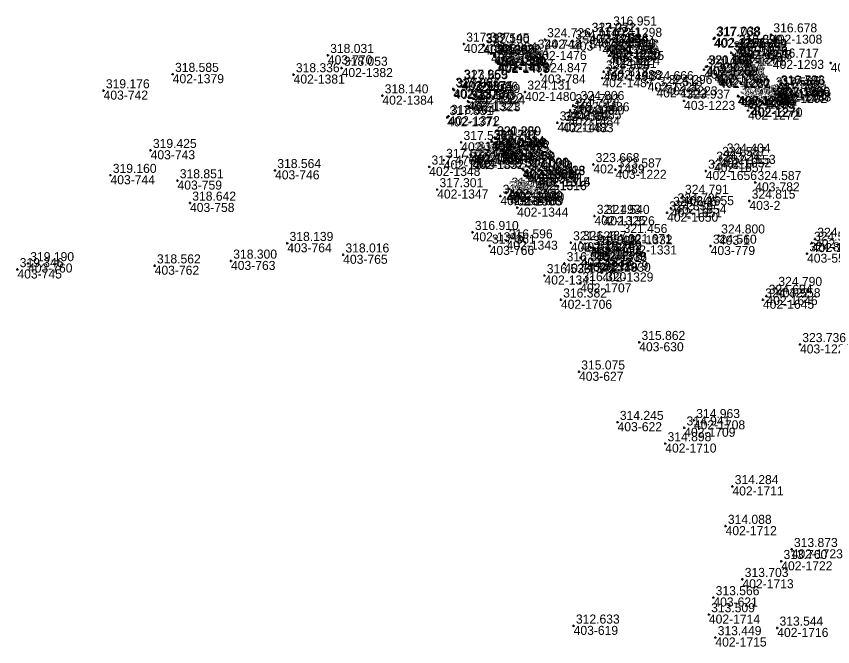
# Model space of a CAD drawing. Extents: x -829398 to -819400, y -1074439 to -1067977.
# Drawn here: x -824847.6 to -824739.5, y -1069781.7 to -1069698.2 of the extents above; entities that cross this region are included whole.
import ezdxf

# ---------------------------------------------------------------- set-up
doc = ezdxf.new("R2010")
doc.units = 0
for name, color, linetype in [('Vrstva 60', 7, 'Continuous'), ('Vrstva 61', 7, 'Continuous'), ('Čísla bodů_doměření_2012', 7, 'Continuous')]:
    doc.layers.add(name, color=color, linetype=linetype)

# ---------------------------------------------------------------- blocks, each defined once
blk = doc.blocks.new('BOD')
at = {"layer": 'Čísla bodů_doměření_2012'}
for p, q in [((-0.15, 0), (0.15, 0)), ((0, -0.15), (0, 0.15))]:
    blk.add_line(p, q, dxfattribs=at)

msp = doc.modelspace()

# ---------------------------------------------------------------- block references
at = {"layer": 'Vrstva 60'}
for p in [(-824768.866, -1069699.723), (-824777.619, -1069701.276), (-824773.886, -1069701.541), (-824771.739, -1069700.575), (-824771.703, -1069700.558), (-824770.994, -1069701.146), (-824755.239, -1069701.171), (-824755.114, -1069701.056), (-824747.647, -1069700.631), (-824788.338, -1069701.857), (-824785.756, -1069701.943), (-824785.737, -1069702.077), (-824769.986, -1069702.011), (-824769.986, -1069702.017), (-824769.181, -1069702.464), (-824752.239, -1069702.154), (-824752.202, -1069702.201), (-824751.653, -1069702.644), (-824806.366, -1069703.361), (-824784.742, -1069703.144), (-824784.323, -1069703.404), (-824784.309, -1069703.435), (-824784.195, -1069703.568), (-824778.868, -1069702.789), (-824769.137, -1069703.436), (-824769.024, -1069702.675), (-824768.685, -1069702.983), (-824768.598, -1069702.788), (-824752.923, -1069703.02), (-824752.678, -1069703.285), (-824752.378, -1069703.536), (-824751.634, -1069702.707), (-824783.841, -1069704.2), (-824783.831, -1069704.371), (-824783.782, -1069704.496), (-824783.212, -1069703.883), (-824747.416, -1069703.972), (-824739.745, -1069704.386), (-824826.918, -1069705.867), (-824804.542, -1069705.053), (-824769.818, -1069705.54), (-824768.916, -1069705.336), (-824756.525, -1069705.27), (-824756.267, -1069704.877), (-824756.186, -1069704.88), (-824755.133, -1069705.788), (-824810.908, -1069705.915), (-824788.671, -1069706.758), (-824788.601, -1069706.832), (-824778.108, -1069705.902), (-824770.003, -1069706.396), (-824764.002, -1069706.96), (-824754.814, -1069706.048), (-824754.646, -1069706.318), (-824754.518, -1069706.483), (-824754.507, -1069706.471), (-824836.079, -1069708.041), (-824789.753, -1069707.829), (-824789.656, -1069707.956), (-824762.83, -1069707.75), (-824761.522, -1069707.474), (-824747.332, -1069707.784), (-824746.666, -1069707.524), (-824746.582, -1069707.613), (-824799.14, -1069708.709), (-824787.266, -1069708.381), (-824786.986, -1069708.664), (-824780.241, -1069708.219), (-824752.056, -1069708.769), (-824752.011, -1069708.741), (-824751.936, -1069708.815), (-824751.612, -1069709.012), (-824747.215, -1069708.117), (-824746.993, -1069708.481), (-824746.46, -1069708.279), (-824746.458, -1069708.306), (-824787.825, -1069709.453), (-824787.636, -1069709.573), (-824773.867, -1069710.006), (-824773.19, -1069709.589), (-824759.177, -1069709.401), (-824751.215, -1069709.246), (-824774.264, -1069710.636), (-824750.705, -1069710.683), (-824750.327, -1069710.276), (-824750.264, -1069710.325), (-824790.556, -1069711.587), (-824790.365, -1069711.434), (-824775.956, -1069712.295), (-824775.308, -1069712.364), (-824774.454, -1069711.464), (-824784.258, -1069714.266), (-824784.215, -1069714.301), (-824788.704, -1069714.889), (-824784.688, -1069714.816), (-824784.671, -1069714.699), (-824783.76, -1069715.562), (-824829.848, -1069715.943), (-824787.475, -1069716.512), (-824787.426, -1069716.514), (-824786.798, -1069716.302), (-824786.682, -1069716.62), (-824784.412, -1069716.265), (-824783.432, -1069715.856), (-824783.23, -1069716.047), (-824783.065, -1069716.176), (-824783.043, -1069716.139), (-824753.823, -1069716.552), (-824791.003, -1069717.261), (-824787.196, -1069717.21), (-824787.145, -1069717.224), (-824786.553, -1069717.029), (-824755.199, -1069717.629), (-824754.425, -1069716.999), (-824813.366, -1069718.606), (-824792.942, -1069718.144), (-824780.564, -1069718.441), (-824780.532, -1069718.415), (-824780.457, -1069718.551), (-824780.204, -1069718.775), (-824771.191, -1069717.818), (-824768.266, -1069718.529), (-824756.298, -1069718.687), (-824835.163, -1069719.249), (-824779.909, -1069719.047), (-824778.394, -1069719.553), (-824778.355, -1069719.479), (-824826.286, -1069719.959), (-824778.862, -1069720.036), (-824778.854, -1069719.994), (-824749.746, -1069720.197), (-824791.885, -1069721.142), (-824783.506, -1069722.013), (-824782.725, -1069721.518), (-824782.723, -1069721.592), (-824782.343, -1069721.072), (-824782.186, -1069722.068), (-824782.166, -1069722.058), (-824782.025, -1069721.354), (-824781.825, -1069721.532), (-824759.355, -1069722.018), (-824824.631, -1069722.924), (-824760.341, -1069723.152), (-824750.52, -1069722.65), (-824781.282, -1069723.538), (-824761.433, -1069724.213), (-824760.922, -1069723.617), (-824771.041, -1069724.668), (-824769.838, -1069724.688), (-824787.189, -1069726.807), (-824767.492, -1069727.208), (-824754.56, -1069727.27), (-824811.744, -1069728.263), (-824782.691, -1069727.92), (-824774.179, -1069728.175), (-824772.886, -1069728.128), (-824766.898, -1069728.553), (-824742.261, -1069728.24), (-824741.827, -1069727.707), (-824784.927, -1069728.614), (-824771.551, -1069728.789), (-824771.518, -1069728.793), (-824770.882, -1069729.443), (-824770.877, -1069729.425), (-824755.654, -1069728.625), (-824742.88, -1069729.64), (-824819.203, -1069730.602), (-824804.338, -1069729.787), (-824772.881, -1069730.154), (-824772.878, -1069730.21), (-824847.493, -1069731.732), (-824846.095, -1069730.941), (-824829.311, -1069731.236), (-824775.036, -1069730.937), (-824772.159, -1069730.803), (-824772.109, -1069730.816), (-824770.375, -1069730.846), (-824777.667, -1069732.531), (-824770.024, -1069732.132), (-824772.934, -1069733.581), (-824746.99, -1069734.22), (-824775.494, -1069735.75), (-824748.729, -1069735.747), (-824748.265, -1069735.253), (-824765.117, -1069741.375), (-824743.816, -1069741.661), (-824773.096, -1069745.286), (-824767.989, -1069751.967), (-824757.869, -1069751.716), (-824759.154, -1069752.697), (-824761.667, -1069754.793), (-824752.767, -1069760.472), (-824753.674, -1069765.733), (-824744.921, -1069768.803), (-824746.302, -1069770.388), (-824751.443, -1069772.77), (-824755.293, -1069775.184), (-824755.889, -1069777.443), (-824773.806, -1069778.945), (-824746.833, -1069779.216), (-824755.025, -1069780.484)]:
    msp.add_blockref('BOD', p, dxfattribs=at)

# ---------------------------------------------------------------- texts
for s, p in [('402-1298', (-824768.866, -1069700.923)), ('402-1475', (-824777.619, -1069702.476)), ('402-1259', (-824771.739, -1069701.775)), ('402-1260', (-824771.703, -1069701.758)), ('402-1258', (-824770.994, -1069702.346)), ('402-1257', (-824755.239, -1069702.371)), ('402-1256', (-824755.114, -1069702.256)), ('402-1308', (-824747.647, -1069701.831)), ('402-1385', (-824788.338, -1069703.057)), ('402-1388', (-824785.756, -1069703.143)), ('402-1392', (-824785.737, -1069703.277)), ('403-783', (-824773.886, -1069702.741)), ('402-1262', (-824769.986, -1069703.211)), ('402-1261', (-824769.986, -1069703.217)), ('402-1226', (-824769.181, -1069703.664)), ('402-1279', (-824752.239, -1069703.354)), ('402-1276', (-824752.202, -1069703.401)), ('403-770', (-824806.366, -1069704.561)), ('402-1387', (-824784.742, -1069704.344)), ('402-1391', (-824784.323, -1069704.604)), ('402-1390', (-824784.309, -1069704.635)), ('402-1389', (-824784.195, -1069704.768)), ('402-1476', (-824778.868, -1069703.989)), ('402-1224', (-824769.137, -1069704.636)), ('402-1220', (-824769.024, -1069703.875)), ('403-654', (-824768.685, -1069704.183)), ('402-1225', (-824768.598, -1069703.988)), ('402-1275', (-824752.923, -1069704.22)), ('402-1274', (-824752.678, -1069704.485)), ('402-1273', (-824752.378, -1069704.736)), ('402-1277', (-824751.653, -1069703.844)), ('402-1278', (-824751.634, -1069703.907)), ('402-1479', (-824783.841, -1069705.4)), ('402-1481', (-824783.831, -1069705.571)), ('402-1478', (-824783.782, -1069705.696)), ('402-1477', (-824783.212, -1069705.083)), ('402-1293', (-824747.416, -1069705.172)), ('402-1296', (-824739.745, -1069705.586)), ('402-1382', (-824804.542, -1069706.253)), ('402-1491', (-824769.818, -1069706.74)), ('402-1488', (-824768.916, -1069706.536)), ('402-1264', (-824756.525, -1069706.47)), ('402-1265', (-824756.267, -1069706.077)), ('402-1263', (-824756.186, -1069706.08)), ('402-1379', (-824826.918, -1069707.067)), ('402-1381', (-824810.908, -1069707.115)), ('402-1374', (-824788.671, -1069707.958)), ('402-1375', (-824788.601, -1069708.032)), ('403-784', (-824778.108, -1069707.102)), ('402-1487', (-824770.003, -1069707.596)), ('402-1266', (-824755.133, -1069706.988)), ('402-1267', (-824754.814, -1069707.248)), ('402-1280', (-824754.646, -1069707.518)), ('402-1281', (-824754.518, -1069707.683)), ('402-1282', (-824754.507, -1069707.671)), ('402-1373', (-824789.753, -1069709.029)), ('402-1221', (-824764.002, -1069708.16)), ('402-1222', (-824762.83, -1069708.95)), ('402-1223', (-824761.522, -1069708.674)), ('402-1290', (-824747.332, -1069708.984)), ('402-1286', (-824746.666, -1069708.724)), ('402-1289', (-824746.582, -1069708.813)), ('403-742', (-824836.079, -1069709.241)), ('402-1384', (-824799.14, -1069709.909)), ('402-1376', (-824789.656, -1069709.156)), ('402-1322', (-824787.266, -1069709.581)), ('402-1324', (-824786.986, -1069709.864)), ('402-1480', (-824780.241, -1069709.419)), ('402-1284', (-824752.056, -1069709.969)), ('402-1283', (-824752.011, -1069709.941)), ('402-1285', (-824751.936, -1069710.015)), ('402-1291', (-824747.215, -1069709.317)), ('402-1292', (-824746.993, -1069709.681)), ('402-1288', (-824746.46, -1069709.479)), ('402-1287', (-824746.458, -1069709.506)), ('402-1321', (-824787.825, -1069710.653)), ('402-1323', (-824787.636, -1069710.773)), ('402-1490', (-824773.867, -1069711.206)), ('402-1486', (-824773.19, -1069710.789)), ('403-1223', (-824759.177, -1069710.601)), ('402-1268', (-824751.612, -1069710.212)), ('402-1269', (-824751.215, -1069710.446)), ('402-1485', (-824774.264, -1069711.836)), ('402-1272', (-824750.705, -1069711.883)), ('402-1271', (-824750.327, -1069711.476)), ('402-1270', (-824750.264, -1069711.525)), ('402-1371', (-824790.556, -1069712.787)), ('402-1372', (-824790.365, -1069712.634)), ('402-1484', (-824774.454, -1069712.664)), ('402-1482', (-824775.956, -1069713.495)), ('402-1483', (-824775.308, -1069713.564)), ('402-1310', (-824784.258, -1069715.466)), ('402-1311', (-824784.215, -1069715.501)), ('402-1350', (-824788.704, -1069716.089)), ('402-1312', (-824784.688, -1069716.016)), ('402-1309', (-824784.671, -1069715.899)), ('403-743', (-824829.848, -1069717.143)), ('402-1356', (-824787.475, -1069717.712)), ('402-1353', (-824787.426, -1069717.714)), ('402-1354', (-824786.798, -1069717.502)), ('403-755', (-824784.412, -1069717.465)), ('402-1317', (-824783.76, -1069716.762)), ('402-1318', (-824783.432, -1069717.056)), ('402-1358', (-824783.23, -1069717.247)), ('402-1360', (-824783.065, -1069717.376)), ('402-1359', (-824783.043, -1069717.339)), ('402-1653', (-824753.823, -1069717.752)), ('402-1349', (-824791.003, -1069718.461)), ('402-1352', (-824787.196, -1069718.41)), ('402-1357', (-824787.145, -1069718.424)), ('402-1355', (-824786.682, -1069717.82)), ('402-1351', (-824786.553, -1069718.229)), ('402-1657', (-824755.199, -1069718.829)), ('402-1652', (-824754.425, -1069718.199)), ('403-746', (-824813.366, -1069719.806)), ('402-1348', (-824792.942, -1069719.344)), ('402-1361', (-824780.564, -1069719.641)), ('402-1362', (-824780.532, -1069719.615)), ('402-1363', (-824780.457, -1069719.751)), ('402-1489', (-824771.191, -1069719.018)), ('403-1222', (-824768.266, -1069719.729)), ('402-1656', (-824756.298, -1069719.887)), ('403-744', (-824835.163, -1069720.449)), ('402-1319', (-824780.204, -1069719.975)), ('402-1320', (-824779.909, -1069720.247)), ('402-1315', (-824778.394, -1069720.753)), ('402-1314', (-824778.355, -1069720.679)), ('403-759', (-824826.286, -1069721.159)), ('402-1316', (-824778.862, -1069721.236)), ('402-1313', (-824778.854, -1069721.194)), ('403-782', (-824749.746, -1069721.397)), ('402-1347', (-824791.885, -1069722.342)), ('402-1364', (-824782.725, -1069722.718)), ('402-1367', (-824782.723, -1069722.792)), ('402-1368', (-824782.343, -1069722.272)), ('402-1369', (-824782.025, -1069722.554)), ('402-1370', (-824781.825, -1069722.732)), ('403-758', (-824824.631, -1069724.124)), ('402-1346', (-824783.506, -1069723.213)), ('402-1366', (-824782.186, -1069723.268)), ('402-1365', (-824782.166, -1069723.258)), ('402-1655', (-824759.355, -1069723.218)), ('403-2', (-824750.52, -1069723.85)), ('402-1344', (-824781.282, -1069724.738)), ('402-1651', (-824760.922, -1069724.817)), ('402-1654', (-824760.341, -1069724.352)), ('402-1325', (-824771.041, -1069725.868)), ('402-1326', (-824769.838, -1069725.888)), ('402-1650', (-824761.433, -1069725.413)), ('402-1345', (-824787.189, -1069728.007)), ('402-1332', (-824767.492, -1069728.408)), ('403-1', (-824754.56, -1069728.47)), ('403-764', (-824811.744, -1069729.463)), ('402-1343', (-824782.691, -1069729.12)), ('402-1328', (-824774.179, -1069729.375)), ('402-1327', (-824772.886, -1069729.328)), ('402-1647', (-824742.261, -1069729.44)), ('402-1648', (-824741.827, -1069728.907)), ('403-766', (-824784.927, -1069729.814)), ('402-1334', (-824771.551, -1069729.989)), ('402-1335', (-824771.518, -1069729.993)), ('402-1333', (-824770.882, -1069730.643)), ('402-1336', (-824770.877, -1069730.625)), ('402-1331', (-824766.898, -1069729.753)), ('403-779', (-824755.654, -1069729.825)), ('403-763', (-824819.203, -1069731.802)), ('403-765', (-824804.338, -1069730.987)), ('402-1338', (-824772.881, -1069731.354)), ('402-1337', (-824772.878, -1069731.41)), ('403-559', (-824742.88, -1069730.84)), ('403-760', (-824846.095, -1069732.141)), ('403-762', (-824829.311, -1069732.436)), ('402-1342', (-824775.036, -1069732.137)), ('402-1339', (-824772.159, -1069732.003)), ('402-1340', (-824772.109, -1069732.016)), ('402-1330', (-824770.375, -1069732.046)), ('403-745', (-824847.493, -1069732.932)), ('402-1341', (-824777.667, -1069733.731)), ('402-1329', (-824770.024, -1069733.332)), ('402-1707', (-824772.934, -1069734.781)), ('403-558', (-824746.99, -1069735.42)), ('402-1706', (-824775.494, -1069736.95)), ('402-1645', (-824748.729, -1069736.947)), ('402-1646', (-824748.265, -1069736.453)), ('403-630', (-824765.117, -1069742.575)), ('403-1221', (-824743.816, -1069742.861)), ('403-627', (-824773.096, -1069746.486)), ('403-622', (-824767.989, -1069753.167)), ('402-1708', (-824757.869, -1069752.916)), ('402-1709', (-824759.154, -1069753.897)), ('402-1710', (-824761.667, -1069755.993)), ('402-1711', (-824752.767, -1069761.672)), ('402-1712', (-824753.674, -1069766.933)), ('402-1723', (-824744.921, -1069770.003)), ('402-1722', (-824746.302, -1069771.588)), ('402-1713', (-824751.443, -1069773.97)), ('403-621', (-824755.293, -1069776.384)), ('402-1714', (-824755.889, -1069778.643)), ('403-619', (-824773.806, -1069780.145)), ('402-1716', (-824746.833, -1069780.416)), ('402-1715', (-824755.025, -1069781.684))]:
    msp.add_text(s, height=1.2, dxfattribs=at).set_placement(p)
at = {"layer": 'Vrstva 61'}
for s, p in [('317.031', (-824771.439, -1069700.275)), ('322.272', (-824771.403, -1069700.258)), ('316.951', (-824768.566, -1069699.423)), ('316.678', (-824747.347, -1069700.331)), ('324.726', (-824777.319, -1069700.976)), ('324.919', (-824773.586, -1069701.241)), ('317.241', (-824770.694, -1069700.846)), ('317.768', (-824754.939, -1069700.871)), ('317.038', (-824754.814, -1069700.756)), ('317.387', (-824788.038, -1069701.557)), ('317.545', (-824785.456, -1069701.643)), ('322.190', (-824785.437, -1069701.777)), ('324.742', (-824778.568, -1069702.489)), ('322.626', (-824769.686, -1069701.711)), ('322.334', (-824769.686, -1069701.717)), ('324.304', (-824768.881, -1069702.164)), ('324.740', (-824768.724, -1069702.375)), ('324.712', (-824768.298, -1069702.488)), ('316.890', (-824751.939, -1069701.854)), ('317.599', (-824751.902, -1069701.901)), ('317.604', (-824751.353, -1069702.344)), ('316.889', (-824751.334, -1069702.407)), ('318.031', (-824806.066, -1069703.061)), ('317.964', (-824784.442, -1069702.844)), ('322.422', (-824784.023, -1069703.104)), ('322.625', (-824784.009, -1069703.135)), ('324.022', (-824783.895, -1069703.268)), ('324.724', (-824782.912, -1069703.583)), ('324.741', (-824768.837, -1069703.136)), ('324.828', (-824768.385, -1069702.683)), ('317.707', (-824752.623, -1069702.72)), ('317.641', (-824752.378, -1069702.985)), ('317.608', (-824752.078, -1069703.236)), ('316.717', (-824747.116, -1069703.672)), ('318.053', (-824804.242, -1069704.753)), ('324.655', (-824783.541, -1069703.9)), ('324.674', (-824783.531, -1069704.071)), ('324.657', (-824783.482, -1069704.196)), ('320.133', (-824755.967, -1069704.577)), ('321.068', (-824755.886, -1069704.58)), ('318.585', (-824826.618, -1069705.567)), ('318.336', (-824810.608, -1069705.615)), ('324.847', (-824777.808, -1069705.602)), ('324.818', (-824769.518, -1069705.24)), ('324.841', (-824768.616, -1069705.036)), ('321.061', (-824756.225, -1069704.97)), ('320.357', (-824754.833, -1069705.488)), ('320.354', (-824754.514, -1069705.748)), ('317.969', (-824788.371, -1069706.458)), ('323.655', (-824788.301, -1069706.532)), ('324.818', (-824769.703, -1069706.096)), ('324.666', (-824763.702, -1069706.66)), ('316.868', (-824754.346, -1069706.018)), ('316.861', (-824754.218, -1069706.183)), ('319.757', (-824754.207, -1069706.171)), ('319.176', (-824835.779, -1069707.741)), ('317.967', (-824789.453, -1069707.529)), ('323.636', (-824789.356, -1069707.656)), ('324.131', (-824779.941, -1069707.919)), ('324.518', (-824762.53, -1069707.45)), ('324.296', (-824761.222, -1069707.174)), ('317.565', (-824747.032, -1069707.484)), ('317.563', (-824746.915, -1069707.817)), ('316.793', (-824746.366, -1069707.224)), ('317.576', (-824746.282, -1069707.313)), ('317.542', (-824746.16, -1069707.979)), ('317.280', (-824746.158, -1069708.006)), ('318.140', (-824798.84, -1069708.409)), ('321.566', (-824786.966, -1069708.081)), ('324.519', (-824786.686, -1069708.364)), ('323.937', (-824758.877, -1069709.101)), ('316.895', (-824751.756, -1069708.469)), ('319.767', (-824751.711, -1069708.441)), ('316.832', (-824751.636, -1069708.515)), ('320.317', (-824751.312, -1069708.712)), ('320.217', (-824750.915, -1069708.946)), ('317.709', (-824746.693, -1069708.181)), ('321.175', (-824787.525, -1069709.153)), ('324.593', (-824787.336, -1069709.273)), ('324.793', (-824773.567, -1069709.706)), ('324.806', (-824772.89, -1069709.289)), ('321.065', (-824750.027, -1069709.976)), ('319.861', (-824749.964, -1069710.025)), ('318.304', (-824790.065, -1069711.134)), ('324.608', (-824774.154, -1069711.164)), ('324.793', (-824773.964, -1069710.336)), ('321.090', (-824750.405, -1069710.383)), ('317.851', (-824790.256, -1069711.287)), ('324.638', (-824775.656, -1069711.995)), ('324.069', (-824775.008, -1069712.064)), ('321.247', (-824784.388, -1069714.516)), ('319.701', (-824784.371, -1069714.399)), ('320.220', (-824783.958, -1069713.966)), ('321.259', (-824783.915, -1069714.001)), ('317.526', (-824788.404, -1069714.589)), ('320.024', (-824783.46, -1069715.262)), ('320.132', (-824783.132, -1069715.556)), ('319.425', (-824829.548, -1069715.643)), ('317.536', (-824787.175, -1069716.212)), ('317.831', (-824787.126, -1069716.214)), ('317.947', (-824786.498, -1069716.002)), ('317.845', (-824786.382, -1069716.32)), ('317.250', (-824784.112, -1069715.965)), ('317.076', (-824782.93, -1069715.747)), ('320.002', (-824782.765, -1069715.876)), ('317.081', (-824782.743, -1069715.839)), ('324.404', (-824753.523, -1069716.252)), ('317.527', (-824790.703, -1069716.961)), ('317.833', (-824786.896, -1069716.91)), ('317.179', (-824786.845, -1069716.924)), ('317.849', (-824786.253, -1069716.729)), ('323.668', (-824770.891, -1069717.518)), ('324.824', (-824754.899, -1069717.329)), ('324.587', (-824754.125, -1069716.699)), ('318.564', (-824813.066, -1069718.306)), ('317.476', (-824792.642, -1069717.844)), ('320.001', (-824780.264, -1069718.141)), ('317.090', (-824780.232, -1069718.115)), ('317.020', (-824780.157, -1069718.251)), ('320.133', (-824779.904, -1069718.475)), ('320.134', (-824779.609, -1069718.747)), ('323.587', (-824767.966, -1069718.229)), ('324.815', (-824755.998, -1069718.387)), ('319.160', (-824834.863, -1069718.949)), ('318.851', (-824825.986, -1069719.659)), ('319.745', (-824778.562, -1069719.736)), ('321.287', (-824778.554, -1069719.694)), ('320.413', (-824778.094, -1069719.253)), ('321.228', (-824778.055, -1069719.179)), ('324.587', (-824749.446, -1069719.897)), ('317.301', (-824791.585, -1069720.842)), ('317.690', (-824782.043, -1069720.772)), ('316.823', (-824783.206, -1069721.713)), ('317.076', (-824782.425, -1069721.218)), ('317.699', (-824782.423, -1069721.292)), ('317.660', (-824781.886, -1069721.768)), ('317.026', (-824781.866, -1069721.758)), ('317.684', (-824781.725, -1069721.054)), ('317.645', (-824781.525, -1069721.232)), ('324.791', (-824759.055, -1069721.718)), ('318.642', (-824824.331, -1069722.624)), ('324.795', (-824760.041, -1069722.852)), ('324.815', (-824750.22, -1069722.35)), ('316.769', (-824780.982, -1069723.238)), ('324.339', (-824761.133, -1069723.913)), ('324.646', (-824760.622, -1069723.317)), ('321.493', (-824770.741, -1069724.368)), ('321.540', (-824769.538, -1069724.388)), ('316.910', (-824786.889, -1069726.507)), ('321.456', (-824767.192, -1069726.908)), ('324.800', (-824754.26, -1069726.97)), ('324.327', (-824741.527, -1069727.407)), ('318.139', (-824811.444, -1069727.963)), ('317.361', (-824784.627, -1069728.314)), ('316.596', (-824782.391, -1069727.62)), ('321.626', (-824773.879, -1069727.875)), ('321.487', (-824772.586, -1069727.828)), ('320.803', (-824771.251, -1069728.489)), ('319.020', (-824771.218, -1069728.493)), ('321.671', (-824766.598, -1069728.253)), ('324.560', (-824755.354, -1069728.325)), ('324.597', (-824741.961, -1069727.94)), ('318.016', (-824804.038, -1069729.487)), ('320.782', (-824770.582, -1069729.143)), ('318.749', (-824770.577, -1069729.125)), ('324.820', (-824742.58, -1069729.34)), ('319.190', (-824845.795, -1069730.641)), ('318.300', (-824818.903, -1069730.302)), ('316.550', (-824774.736, -1069730.637)), ('317.474', (-824772.581, -1069729.854)), ('320.781', (-824772.578, -1069729.91)), ('317.328', (-824771.859, -1069730.503)), ('320.708', (-824771.809, -1069730.516)), ('321.349', (-824770.075, -1069730.546)), ('319.346', (-824847.193, -1069731.432)), ('318.562', (-824829.011, -1069730.936)), ('321.379', (-824769.724, -1069731.832)), ('316.536', (-824777.367, -1069732.231)), ('316.320', (-824772.634, -1069733.281)), ('324.790', (-824746.69, -1069733.92)), ('324.694', (-824747.965, -1069734.953)), ('316.382', (-824775.194, -1069735.45)), ('324.422', (-824748.429, -1069735.447)), ('315.862', (-824764.817, -1069741.075)), ('323.736', (-824743.516, -1069741.361)), ('315.075', (-824772.796, -1069744.986)), ('314.245', (-824767.689, -1069751.667)), ('314.963', (-824757.569, -1069751.416)), ('314.941', (-824758.854, -1069752.397)), ('314.898', (-824761.367, -1069754.493)), ('314.284', (-824752.467, -1069760.172)), ('314.088', (-824753.374, -1069765.433)), ('313.873', (-824744.621, -1069768.503)), ('313.760', (-824746.002, -1069770.088)), ('313.703', (-824751.143, -1069772.47)), ('313.566', (-824754.993, -1069774.884)), ('313.509', (-824755.589, -1069777.143)), ('312.633', (-824773.506, -1069778.645)), ('313.544', (-824746.533, -1069778.916)), ('313.449', (-824754.725, -1069780.184))]:
    msp.add_text(s, height=1.2, dxfattribs=at).set_placement(p)

doc.saveas('drawing.dxf')
